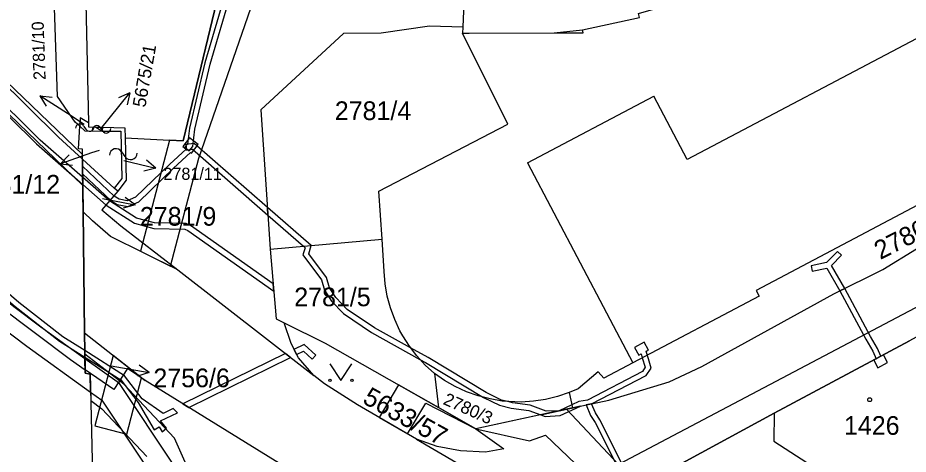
# Model space of a CAD drawing. Extents: x -644096 to -634268, y -1141430 to -1133463.
# Drawn here: x -639005.4 to -638924.4, y -1138594 to -1138554.3 of the extents above; entities that cross this region are included whole.
import ezdxf

# ---------------------------------------------------------------- set-up
doc = ezdxf.new("R2010")
doc.units = 0
for name, color, linetype in [('B_Hranice _3D', 7, 'Continuous'), ('M_Svah_Nasyp', 7, 'Continuous'), ('M_Svah_Zarez', 7, 'Continuous'), ('svrsek_osa_sjezdy', 7, 'Continuous'), ('svrsek_osa_terminal_VRT', 7, 'Continuous'), ('svrsek_osa_VRT', 7, 'Continuous'), ('svrsek_popisy_VRT', 7, 'Continuous'), ('terminal_VRT', 7, 'Continuous')]:
    doc.layers.add(name, color=color, linetype=linetype)

msp = doc.modelspace()

# ---------------------------------------------------------------- linework, layer by layer
at = {"layer": 'B_Hranice _3D'}
for points in [[(-638969.25, -1138499.69), (-638972.09, -1138516.87), (-638975.48, -1138537.42), (-638975.75, -1138537.38), (-638980.11, -1138542.18), (-638983.95, -1138547.59), (-638985.9, -1138549.98), (-638986.52, -1138551.13), (-638986.89, -1138551.8), (-638987.03, -1138551.72), (-638987.5, -1138553.7), (-638990.33, -1138565.52), (-638991.58, -1138565.46), (-638994.23, -1138575.58), (-638991.48, -1138576.95), (-638988.91, -1138567.12), (-638984.18, -1138553.45), (-638975.52, -1138539.78), (-638973.39, -1138538.44), (-638966.9, -1138499.74)], [(-638792.79, -1138509.27), (-638803.71, -1138515.88), (-638814.27, -1138524.16), (-638817.34, -1138526.57), (-638817.9, -1138533.58), (-638817.73, -1138534.47), (-638825.31, -1138537.79), (-638828.29, -1138532.8), (-638831.01, -1138532.5), (-638832.4, -1138531.94), (-638854.8, -1138543.75), (-638856.94, -1138545.66), (-638882.15, -1138559.08), (-638890.78, -1138563.36), (-638950.73, -1138594.99), (-638955.48, -1138589.96), (-638963.71, -1138591.73)], [(-638986.43, -1138551.83), (-638988.37, -1138558.45), (-638989.78, -1138564.39), (-638989.95, -1138565.84), (-638990.18, -1138566.11), (-638989.8, -1138566.43), (-638989.47, -1138566.04), (-638989.28, -1138564.47), (-638987.89, -1138558.57), (-638985.97, -1138552.05)], [(-638945.99, -1138595.43), (-638936.57, -1138590.3), (-638924.25, -1138583.73)], [(-638989.56, -1138596.15), (-638991.12, -1138592.58), (-638995.73, -1138587.67), (-638999.29, -1138584.96), (-638999.26, -1138586.36), (-638999.26, -1138586.67), (-638998.81, -1138586.77), (-638998.75, -1138589.15), (-638997.75, -1138589.91), (-638993.66, -1138594.26)], [(-638950.42, -1138594.9), (-638952.43, -1138590.91), (-638952.84, -1138590.28), (-638953.18, -1138589.47), (-638953.68, -1138589.57), (-638953.28, -1138590.52), (-638952.87, -1138591.15), (-638950.86, -1138595.14)], [(-638963.71, -1138591.73), (-638958.82, -1138592.83), (-638957.37, -1138592.33), (-638951.22, -1138598.21)]]:
    msp.add_lwpolyline(points, dxfattribs=at)
for points in [[(-639018.19, -1138546.29), (-639019.27, -1138545), (-639019.26, -1138546.17), (-639019.26, -1138546.96), (-639019.25, -1138548.16), (-639013.72, -1138555.08), (-639007.87, -1138561.54), (-638999.48, -1138569.59), (-638999.49, -1138568.53), (-638999.5, -1138567.83), (-638999.51, -1138567.44), (-638999.51, -1138566.78), (-639006.43, -1138560.14), (-639012.2, -1138553.78)], [(-639019.26, -1138545.33), (-639019.24, -1138549.81), (-639019.23, -1138550.89), (-639019.13, -1138564.92), (-639019.1, -1138568.6), (-639019.09, -1138569.61), (-639013.33, -1138575.26), (-639007.1, -1138580.56), (-639000.59, -1138585.42), (-638999.26, -1138586.36), (-638999.32, -1138583.01), (-638999.44, -1138572.01), (-638999.47, -1138570.26), (-638999.51, -1138567.44), (-638999.51, -1138567.21), (-639001.67, -1138565.2), (-639007.28, -1138559.69), (-639012.59, -1138553.74), (-639017.58, -1138547.51)], [(-638999.49, -1138568.84), (-639003.34, -1138565.46), (-639008.21, -1138560.68), (-639012.64, -1138555.67), (-639016.12, -1138551.46), (-639019.25, -1138547.3), (-639019.25, -1138548.14), (-639016.52, -1138551.77), (-639013.02, -1138555.99), (-639008.57, -1138561.02), (-639003.68, -1138565.82), (-638999.48, -1138569.51)], [(-638999.5, -1138567.83), (-638999.49, -1138568.53), (-638996.92, -1138570.97), (-638996.34, -1138571.33), (-638995.37, -1138571.51), (-638994.39, -1138571.09), (-638991.21, -1138568.02), (-638989.67, -1138566.59), (-638989.59, -1138566.66), (-638988.98, -1138565.86), (-638989.78, -1138565.26), (-638990.38, -1138566.05), (-638990.08, -1138566.29), (-638991.55, -1138567.66), (-638994.67, -1138570.67), (-638995.43, -1138570.99), (-638996.16, -1138570.85), (-638996.62, -1138570.57)], [(-638982.63, -1138572.29), (-638982.68, -1138571.59), (-638989.34, -1138565.78), (-638990.1, -1138565.88), (-638990.04, -1138566.38), (-638989.5, -1138566.3)], [(-638999.29, -1138584.62), (-639001.3, -1138583.36), (-639005.3, -1138580.23), (-639009.99, -1138576.22), (-639015.71, -1138570.99), (-639019.11, -1138567.29), (-639019.1, -1138568.03), (-639016.07, -1138571.35), (-639010.33, -1138576.6), (-639005.62, -1138580.61), (-639001.58, -1138583.76), (-638999.28, -1138585.22)], [(-639019.1, -1138568.41), (-639019.04, -1138571.55), (-639016.13, -1138574.51), (-639012.81, -1138577.55), (-639010.03, -1138579.95), (-639007.08, -1138582.33), (-639004.56, -1138584.23), (-638998.77, -1138588.39), (-638998.81, -1138586.77), (-638999.26, -1138586.67), (-638999.28, -1138585.38), (-639003.28, -1138582.49), (-639005.76, -1138580.63), (-639008.65, -1138578.29), (-639011.37, -1138575.93), (-639014.63, -1138572.95)], [(-638999.49, -1138568.84), (-638999.48, -1138569.51), (-638997.35, -1138571.38), (-638994.78, -1138573.04), (-638993.02, -1138573.5), (-638990.19, -1138573.56), (-638989.92, -1138573.69), (-638982.1, -1138579.2), (-638982.15, -1138578.55), (-638989.66, -1138573.25), (-638990.07, -1138573.06), (-638992.96, -1138573), (-638994.58, -1138572.58), (-638997.05, -1138570.98)], [(-638982.63, -1138572.29), (-638979.39, -1138575.12), (-638979.23, -1138575.26), (-638979.47, -1138575.91), (-638977.77, -1138578.19), (-638977.48, -1138579.13), (-638976.85, -1138580.12), (-638975.75, -1138581.26), (-638973.2, -1138582.96), (-638968.8, -1138585.42), (-638968.31, -1138585.7), (-638963.02, -1138588.88), (-638961.56, -1138589.6), (-638960.49, -1138589.86), (-638958.88, -1138590.06), (-638957.81, -1138590.46), (-638956.141, -1138590.104), (-638957.32, -1138590.12), (-638958.76, -1138589.58), (-638960.39, -1138589.36), (-638960.81, -1138589.26), (-638961.38, -1138589.12), (-638962.78, -1138588.43), (-638968.05, -1138585.26), (-638969.66, -1138584.36), (-638972.94, -1138582.54), (-638975.43, -1138580.88), (-638976.45, -1138579.8), (-638977.02, -1138578.91), (-638977.31, -1138577.97), (-638978.91, -1138575.83), (-638978.7, -1138575.06), (-638982.68, -1138571.59)], [(-638933.21, -1138576.92), (-638933.11, -1138577.4), (-638931.79, -1138577.12), (-638930.59, -1138579.19), (-638930.14, -1138578.96), (-638931.36, -1138576.88), (-638930.45, -1138575.94), (-638930.81, -1138575.6), (-638931.8, -1138576.61)], [(-638926.86, -1138585.12), (-638927.17, -1138584.44), (-638927.8, -1138583.35), (-638930.14, -1138578.96), (-638930.59, -1138579.19), (-638928.24, -1138583.59), (-638927.61, -1138584.66), (-638927.3, -1138585.36)], [(-638980.26, -1138584.52), (-638980.02, -1138584.97), (-638979.4, -1138584.66), (-638978.6, -1138585.4), (-638978.26, -1138585.04), (-638979.32, -1138584.06)], [(-638956.141, -1138590.104), (-638954.2, -1138589.69), (-638953.68, -1138589.57), (-638953.18, -1138589.47), (-638948.22, -1138586.9), (-638947.77, -1138586.21), (-638948.02, -1138585.38), (-638948.17, -1138584.89), (-638948.22, -1138584.68), (-638948.01, -1138584.57), (-638948.39, -1138583.86), (-638949.27, -1138584.33), (-638948.89, -1138585.04), (-638948.67, -1138584.92), (-638948.57, -1138585.28), (-638948.31, -1138586.13), (-638948.56, -1138586.52), (-638953.57, -1138589.13), (-638954.33, -1138589.25), (-638954.97, -1138589.55)], [(-638999.29, -1138584.62), (-638999.28, -1138585.22), (-638996.02, -1138587.29), (-638994.44, -1138589.33), (-638992.97, -1138591.83), (-638992.53, -1138591.57), (-638992.24, -1138592), (-638991.86, -1138591.68), (-638992.4, -1138591.02), (-638990.85, -1138590.29), (-638991.24, -1138589.9), (-638992.16, -1138590.35), (-638994.06, -1138589.01), (-638995.68, -1138586.91)], [(-638990.37, -1138589.47), (-638989.84, -1138589.79), (-638980.57, -1138585.24), (-638981.02, -1138584.89)], [(-638999.28, -1138585.38), (-638999.26, -1138586.36), (-638999.26, -1138586.67), (-638998.81, -1138586.77), (-638998.77, -1138588.39), (-638997.74, -1138589.12), (-638992.82, -1138596.5), (-638992.58, -1138596.7), (-638992.46, -1138596.97), (-638992.51, -1138597.28), (-638992.81, -1138598.75), (-638990.69, -1138599.21), (-638990.42, -1138597.84), (-638990.22, -1138597.22), (-638990.38, -1138596.31), (-638990.82, -1138595.37), (-638991.18, -1138595.06), (-638996.14, -1138587.6)], [(-638996.71, -1138585.07), (-638998.38, -1138591.46), (-638995.48, -1138592.22), (-638994.14, -1138587.09)], [(-638927.14, -1138586.18), (-638926.26, -1138585.7), (-638926.64, -1138585), (-638926.86, -1138585.12), (-638927.3, -1138585.36), (-638927.52, -1138585.48)], [(-638963.71, -1138591.73), (-638967.11, -1138589.8), (-638970.74, -1138587.74), (-638972.51, -1138590.7), (-638969.92, -1138592.2), (-638968.25, -1138589.4)], [(-638956.04, -1138590.53), (-638954.2, -1138589.69), (-638956.14, -1138590.11), (-638957.81, -1138590.46), (-638957.4, -1138590.62)]]:
    msp.add_lwpolyline(points, close=True, dxfattribs=at)
at = {"layer": 'M_Svah_Nasyp'}
for p, q in [((-638906.75, -1138547.34), (-638944.5, -1138567.22)), ((-638956.6, -1138555.71), (-638954.01, -1138555.43)), ((-639007.28, -1138559.69), (-639001.67, -1138565.2)), ((-638959.03, -1138567.53), (-638947.53, -1138561.47)), ((-638944.5, -1138567.22), (-638947.53, -1138561.47)), ((-639001.67, -1138565.2), (-638999.51, -1138567.21)), ((-638959.03, -1138567.53), (-638949.42, -1138585.73)), ((-639007.1, -1138580.56), (-639000.59, -1138585.42)), ((-639000.59, -1138585.42), (-638999.26, -1138586.36))]:
    msp.add_line(p, q, dxfattribs=at)
at = {"layer": 'M_Svah_Zarez'}
for p, q in [((-638999.4, -1138564.196), (-638999.2, -1138564.464)), ((-638997.87, -1138564.356), (-638997.67, -1138564.624)), ((-638995.94, -1138566.55), (-638995.64, -1138566.95))]:
    msp.add_line(p, q, dxfattribs=at)
msp.add_circle((-638927.887, -1138589.089), 0.175, dxfattribs=at)
for centre, radius, start, end in [((-638999.744, -1138564.388), 0.394, 29.29136, 181.21887), ((-638998.856, -1138564.271), 0.394, 209.29136, 1.21887), ((-638998.214, -1138564.548), 0.394, 29.29136, 181.21887), ((-638997.326, -1138564.431), 0.394, 209.29136, 1.21887), ((-638996.452, -1138566.837), 0.588, 29.29136, 181.21887), ((-638995.128, -1138566.662), 0.588, 209.29136, 1.21887)]:
    msp.add_arc(centre, radius, start, end, dxfattribs=at)
at = {"layer": 'svrsek_osa_sjezdy'}
msp.add_lwpolyline([(-638976.99, -1138585.829), (-638975.99, -1138587.33), (-638974.99, -1138585.829)], dxfattribs=at)
for centre in [(-638976.99, -1138587.329), (-638974.99, -1138587.329)]:
    msp.add_circle(centre, 0.1, dxfattribs=at)
at = {"layer": 'svrsek_osa_terminal_VRT'}
msp.add_arc((-642050.261, -1145189.597), 8802.25, 41.4131519, 75.3170489, dxfattribs=at)
at = {"layer": 'svrsek_popisy_VRT'}
for p, q in [((-639000.86, -1138563.06), (-639003.377, -1138561.426)), ((-639003.377, -1138561.426), (-639002.264, -1138561.551)), ((-639003.377, -1138561.426), (-639002.81, -1138562.391)), ((-638997.08, -1138563.5), (-638995.191, -1138561.168)), ((-638995.191, -1138561.168), (-638996.211, -1138561.631)), ((-638995.191, -1138561.168), (-638995.433, -1138562.261)), ((-638999.34, -1138564.04), (-639000.86, -1138563.06)), ((-638997.83, -1138564.43), (-638997.08, -1138563.5)), ((-638998.67, -1138566.64), (-639001.507, -1138567.617)), ((-639001.507, -1138567.617), (-639000.724, -1138566.818)), ((-638997.98, -1138566.4), (-638998.67, -1138566.64)), ((-639001.507, -1138567.617), (-639000.398, -1138567.764)), ((-638995.75, -1138567.31), (-638992.838, -1138568.036)), ((-638992.838, -1138568.036), (-638993.689, -1138567.308)), ((-638992.838, -1138568.036), (-638993.931, -1138568.28)), ((-638997.67, -1138570.79), (-638994.724, -1138571.363)), ((-638994.724, -1138571.363), (-638995.612, -1138570.68)), ((-638994.724, -1138571.363), (-638995.803, -1138571.663)), ((-638996.88, -1138586.01), (-638996.39, -1138586.1)), ((-638996.39, -1138586.1), (-638993.435, -1138586.621)), ((-638993.435, -1138586.621), (-638994.334, -1138585.954)), ((-638993.435, -1138586.621), (-638994.508, -1138586.94))]:
    msp.add_line(p, q, dxfattribs=at)
at = {"layer": 'terminal_VRT'}
for p, q in [((-638964.91, -1138555.19), (-638964.93, -1138555.74)), ((-638998.28, -1138564.29), (-638997.67, -1138564.65)), ((-638998.28, -1138564.29), (-638997.65, -1138564.3)), ((-638997.67, -1138564.65), (-638997.65, -1138564.3)), ((-638996.61, -1138569.83), (-638999.51, -1138567.21)), ((-638996.3, -1138570.12), (-638996.61, -1138569.83)), ((-638999.44, -1138572.01), (-638999.32, -1138583.01)), ((-638982.42, -1138575.39), (-638972.25, -1138574.49)), ((-638972.05, -1138577.43), (-638972.25, -1138574.49)), ((-638982.42, -1138575.39), (-638981.88, -1138581.73)), ((-638990.83, -1138577.28), (-638978.45, -1138586.89)), ((-638981.88, -1138581.73), (-638981.16, -1138582.09)), ((-638999.32, -1138583.01), (-638993.81, -1138587.35)), ((-638999.32, -1138583.01), (-638999.26, -1138586.36)), ((-638976.49, -1138598.02), (-638993.81, -1138587.35)), ((-638967.48, -1138586.69), (-638967.11, -1138589.8)), ((-638955.21, -1138588.44), (-638954.91, -1138589.84)), ((-638967.11, -1138589.8), (-638963.71, -1138591.73)), ((-638954.91, -1138589.84), (-638963.71, -1138591.73)), ((-638936.57, -1138590.3), (-638945.99, -1138595.43)), ((-638969.1, -1138592.68), (-638949.74, -1138603.98))]:
    msp.add_line(p, q, dxfattribs=at)
for points in [[(-638999.75, -1138564.2), (-639000.16, -1138563.83), (-639001.77, -1138561.51), (-639002.25, -1138547.09), (-639002.35, -1138534.39), (-639002.22, -1138526.42), (-639001.02, -1138510.31), (-638998.39, -1138493.23), (-638992.75, -1138464.61), (-638992.42, -1138461.99), (-638993, -1138461.86), (-638992.3, -1138457.94), (-638991.03, -1138452.2)], [(-638999.86, -1138534.14), (-638999.82, -1138538.02), (-638999.52, -1138538.01), (-638998.95, -1138563.89)], [(-638954.91, -1138589.84), (-638951.62, -1138589.13), (-638946.13, -1138587.45), (-638943.16, -1138586.06), (-638931.16, -1138579.47), (-638926.68, -1138577.24), (-638923.61, -1138575.36), (-638917.88, -1138572.27), (-638913.77, -1138570.11), (-638909.88, -1138567.93), (-638896.43, -1138561.02), (-638891.86, -1138558.49), (-638887.24, -1138556.1), (-638882.3, -1138553.89), (-638873.34, -1138549.07), (-638868.3, -1138546.47), (-638858.98, -1138541.23), (-638853.26, -1138538.39), (-638855.65, -1138534.11)], [(-638858.98, -1138535.88), (-638858.21, -1138537.33), (-638883.06, -1138550.68), (-638900.15, -1138559.7), (-638900.43, -1138559.17), (-638938.22, -1138579.14), (-638937.94, -1138579.67), (-638949.42, -1138585.73), (-638952.08, -1138587.13), (-638952.6, -1138586.54), (-638954.42, -1138588.1), (-638955.21, -1138588.44)], [(-638995.62, -1138565.27), (-638991.58, -1138565.46), (-638990.33, -1138565.52), (-638987.5, -1138553.7), (-638987.03, -1138551.72), (-638986.89, -1138551.8), (-638986.52, -1138551.13), (-638985.9, -1138549.98), (-638983.95, -1138547.59), (-638980.11, -1138542.18), (-638976.62, -1138537.25)], [(-638964.93, -1138555.74), (-638964.33, -1138555.74), (-638956.6, -1138555.71), (-638955.08, -1138555.7), (-638953.94, -1138555.7), (-638954.01, -1138555.43), (-638948.84, -1138554.32), (-638948.91, -1138553.96), (-638947.54, -1138553.57), (-638938.07, -1138550.25), (-638936.56, -1138549.72), (-638927.18, -1138545.52)], [(-638964.63, -1138545.49), (-638964.44, -1138548.48), (-638964.62, -1138548.45), (-638964.91, -1138555.19)], [(-638964.91, -1138555.19), (-638967.92, -1138555.11), (-638972.33, -1138555.73), (-638975.77, -1138555.76), (-638983.28, -1138562.71), (-638982.42, -1138575.39)], [(-638972.25, -1138574.49), (-638972.54, -1138570.1), (-638960.79, -1138564.01), (-638964.93, -1138555.74)], [(-638998.95, -1138563.89), (-638999.26, -1138563.71), (-638999.71, -1138563.44), (-638999.75, -1138564.2)], [(-638998.95, -1138563.89), (-638998.94, -1138564.27), (-638998.28, -1138564.29)], [(-638999.51, -1138567.21), (-638999.51, -1138566.29), (-638999.86, -1138566.27), (-638999.75, -1138564.2)], [(-638999.75, -1138564.2), (-638999.29, -1138564.63), (-638997.67, -1138564.65)], [(-638997.67, -1138564.65), (-638996, -1138564.65), (-638995.93, -1138568.97), (-638996.61, -1138569.83)], [(-638997.65, -1138564.3), (-638995.64, -1138564.35), (-638995.62, -1138565.27)], [(-638995.62, -1138565.27), (-638995.54, -1138569.1), (-638996.3, -1138570.12)], [(-638999.51, -1138567.21), (-638999.51, -1138567.44), (-638999.44, -1138572.01)], [(-638996.3, -1138570.12), (-638997.73, -1138571.81), (-638996, -1138573.26), (-638990.83, -1138577.28)], [(-638990.83, -1138577.28), (-638996.95, -1138574.23), (-638998.6, -1138572.81), (-638999.44, -1138572.01)], [(-638967.48, -1138586.69), (-638968.313, -1138585.937), (-638969.076, -1138585.112), (-638969.762, -1138584.223), (-638970.367, -1138583.276), (-638970.621, -1138582.815), (-638971.097, -1138581.798), (-638971.48, -1138580.742), (-638971.768, -1138579.657), (-638971.959, -1138578.55), (-638972.05, -1138577.43)], [(-638913.85, -1138578.06), (-638918.33, -1138580.5), (-638924.25, -1138583.73), (-638936.57, -1138590.3)], [(-638981.16, -1138582.09), (-638977.41, -1138583.95), (-638967.11, -1138589.8)], [(-638978.45, -1138586.89), (-638979.86, -1138585.29), (-638980.53, -1138583.99), (-638981.16, -1138582.09)], [(-638993.81, -1138587.35), (-638995.41, -1138586.24), (-638996.66, -1138588.15), (-638999.26, -1138586.36)], [(-638999.26, -1138586.36), (-638999.26, -1138586.67), (-638998.81, -1138586.77), (-638998.55, -1138597.21)], [(-638969.1, -1138592.68), (-638974.48, -1138589.56), (-638977.48, -1138587.66), (-638978.45, -1138586.89)], [(-638955.21, -1138588.44), (-638956.274, -1138588.801), (-638957.367, -1138589.065), (-638958.478, -1138589.232), (-638959.6, -1138589.299), (-638960.723, -1138589.266), (-638961.308, -1138589.209), (-638962.417, -1138589.024), (-638963.505, -1138588.742), (-638964.563, -1138588.364), (-638965.584, -1138587.893), (-638966.559, -1138587.334), (-638967.48, -1138586.69)], [(-638936.57, -1138590.3), (-638936.61, -1138592.85), (-638926.98, -1138599.09)], [(-638963.71, -1138591.73), (-638961.16, -1138593.57), (-638962.85, -1138593.85), (-638965.1, -1138593.75), (-638967.22, -1138593.35), (-638969.1, -1138592.68)]]:
    msp.add_lwpolyline(points, dxfattribs=at)

# ---------------------------------------------------------------- texts
at = {"layer": 'svrsek_osa_VRT'}
for s, height, rotation, p in [('2781/10', 1.1, 92, (-639002.852, -1138559.969)), ('5675/21', 1.19, 80, (-638993.784, -1138562.545)), ('2780/1', 1.7, 27, (-638926.915, -1138576.382)), ('5633/57', 1.7, 331, (-638974.119, -1138589.345)), ('2780/3', 1.14, 336, (-638966.769, -1138589.464))]:
    msp.add_text(s, height=height, rotation=rotation, dxfattribs=at).set_placement(p)
for s, height, p in [('2781/4', 1.7, (-638976.546, -1138563.645)), ('2781/11', 1.1, (-638992.14, -1138569.085)), ('2781/12', 1.7, (-639009.756, -1138570.335)), ('2781/9', 1.7, (-638994.28, -1138573.255)), ('2781/5', 1.7, (-638980.236, -1138580.585)), ('2756/6', 1.7, (-638993.05, -1138587.955)), ('1426', 1.7, (-638930.22, -1138592.285))]:
    msp.add_text(s, height=height, dxfattribs=at).set_placement(p)

doc.saveas('drawing.dxf')
